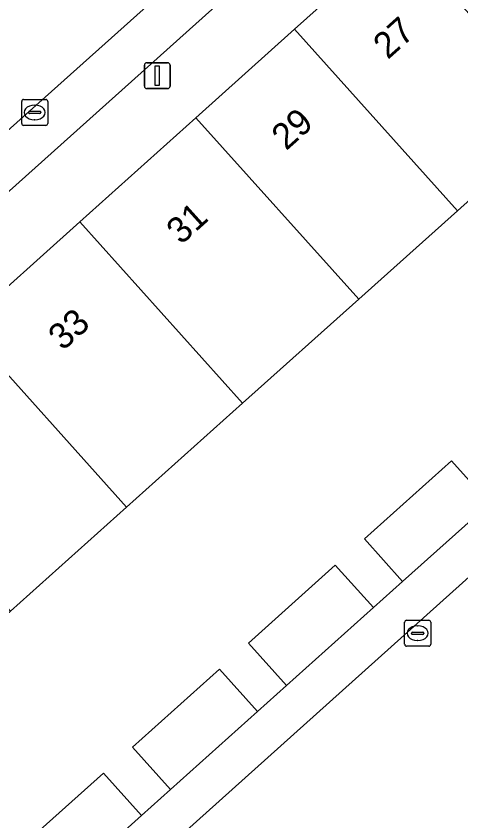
# Model space of a CAD drawing. Extents: x 162172 to 163187, y 382874 to 383685.
# Drawn here: x 162904.33 to 162921.45, y 383421.65 to 383452.63 of the extents above; entities that cross this region are included whole.
import ezdxf

# ---------------------------------------------------------------- set-up
doc = ezdxf.new("R2010")
doc.units = 0
for name, color, linetype in [('IMGEO_Erf', 7, 'Continuous'), ('IMGEO_Kolk', 7, 'Continuous'), ('IMGEO_Lichtmast', 7, 'Continuous'), ('IMGEO_Pand', 7, 'Continuous'), ('IMGEO_Pand_nummerreeks', 7, 'Continuous'), ('IMGEO_Parkeervlak_open', 7, 'Continuous'), ('IMGEO_Rijbaan_lokaal_open', 7, 'Continuous'), ('IMGEO_Voetpad_open', 7, 'Continuous')]:
    doc.layers.add(name, color=color, linetype=linetype)

msp = doc.modelspace()

# ---------------------------------------------------------------- linework, layer by layer
at = {"layer": 'IMGEO_Erf'}
for points in [[(162925.334, 383448.746), (162921.313, 383445.141), (162917.516, 383441.737), (162913.048, 383437.732), (162908.581, 383433.726), (162904.114, 383429.721), (162900.316, 383426.316), (162895.849, 383422.311), (162891.382, 383418.305)], [(162905.01, 383421.085), (162907.69, 383423.489), (162909.159, 383421.851), (162910.275, 383422.853), (162908.806, 383424.49), (162912.155, 383427.495), (162913.624, 383425.858), (162914.741, 383426.86), (162913.272, 383428.497), (162916.615, 383431.497), (162918.084, 383429.86), (162919.207, 383430.867), (162917.738, 383432.504), (162921.087, 383435.508), (162922.556, 383433.87)]]:
    msp.add_lwpolyline(points, dxfattribs=at)
at = {"layer": 'IMGEO_Kolk'}
for p, q in [((162904.544, 383448.497), (162904.544, 383449.349)), ((162904.619, 383449.423), (162905.471, 383449.423)), ((162905.032, 383449.203), (162905.057, 383449.203)), ((162905.545, 383449.349), (162905.545, 383448.497)), ((162904.803, 383448.917), (162904.803, 383448.929)), ((162905.241, 383448.88), (162904.843, 383448.88)), ((162904.846, 383448.966), (162905.244, 383448.966)), ((162905.287, 383448.929), (162905.287, 383448.917)), ((162905.055, 383448.643), (162905.03, 383448.643)), ((162905.471, 383448.423), (162904.619, 383448.423)), ((162919.359, 383429.374), (162920.211, 383429.374)), ((162919.284, 383428.448), (162919.284, 383429.3)), ((162919.772, 383429.154), (162919.797, 383429.154)), ((162920.285, 383429.3), (162920.285, 383428.448)), ((162919.543, 383428.868), (162919.543, 383428.88)), ((162919.981, 383428.831), (162919.583, 383428.831)), ((162919.586, 383428.917), (162919.984, 383428.917)), ((162920.027, 383428.88), (162920.027, 383428.868)), ((162919.795, 383428.594), (162919.77, 383428.594)), ((162920.211, 383428.374), (162919.359, 383428.374))]:
    msp.add_line(p, q, dxfattribs=at)
for points in [[(162904.544, 383448.497), (162904.544, 383449.349)], [(162904.619, 383449.423), (162905.471, 383449.423)], [(162905.545, 383449.349), (162905.545, 383448.497)], [(162905.471, 383448.423), (162904.619, 383448.423)], [(162919.359, 383429.374), (162920.211, 383429.374)], [(162919.284, 383428.448), (162919.284, 383429.3)], [(162920.285, 383429.3), (162920.285, 383428.448)], [(162920.211, 383428.374), (162919.359, 383428.374)]]:
    msp.add_lwpolyline(points, dxfattribs=at)
for centre, radius, start, end in [((162904.621, 383449.347), 0.0765, 91.552, 178.448), ((162904.621, 383449.347), 0.0765, 91.552, 178.448), ((162905.469, 383449.347), 0.0765, 1.552, 88.448), ((162905.469, 383449.347), 0.0765, 1.552, 88.448), ((162904.843, 383448.926), 0.0403, 85.8775, 175.7526), ((162904.84, 383448.916), 0.0366, 178.938, 274.7102), ((162905.244, 383448.923), 0.043, 264.8664, 352.4533), ((162905.248, 383448.928), 0.0386, 1.7309, 96.639), ((162904.621, 383448.499), 0.0765, 181.552, 268.448), ((162904.621, 383448.499), 0.0765, 181.552, 268.448), ((162905.469, 383448.499), 0.0765, 271.552, 358.448), ((162905.469, 383448.499), 0.0765, 271.552, 358.448), ((162919.361, 383429.298), 0.0765, 91.552, 178.448), ((162919.361, 383429.298), 0.0765, 91.552, 178.448), ((162920.209, 383429.298), 0.0765, 1.552, 88.448), ((162920.209, 383429.298), 0.0765, 1.552, 88.448), ((162919.583, 383428.877), 0.0403, 85.8775, 175.7526), ((162919.58, 383428.867), 0.0366, 178.938, 274.7102), ((162919.984, 383428.874), 0.043, 264.8664, 352.4533), ((162919.988, 383428.879), 0.0386, 1.7309, 96.639), ((162919.361, 383428.45), 0.0765, 181.552, 268.448), ((162919.361, 383428.45), 0.0765, 181.552, 268.448), ((162920.209, 383428.45), 0.0765, 271.552, 358.448), ((162920.209, 383428.45), 0.0765, 271.552, 358.448)]:
    msp.add_arc(centre, radius, start, end, dxfattribs=at)
for centre, major_axis, ratio, start_param, end_param in [((162905.031, 383448.923), (-0.387, 0.002), 0.722429, 4.712389, 7.853982), ((162905.056, 383448.923), (-0.39, 0.002), 0.717154, 1.570796, 4.712389), ((162919.771, 383428.874), (-0.387, 0.002), 0.722429, 4.712389, 7.853982), ((162919.796, 383428.874), (-0.39, 0.002), 0.717154, 1.570796, 4.712389)]:
    msp.add_ellipse(centre, major_axis=major_axis, ratio=ratio, start_param=start_param, end_param=end_param, dxfattribs=at)
at = {"layer": 'IMGEO_Lichtmast'}
for p, q in [((162909.265, 383449.938), (162909.265, 383450.738)), ((162909.265, 383450.738), (162909.265, 383449.938)), ((162909.365, 383450.838), (162910.155, 383450.838)), ((162910.155, 383450.838), (162909.365, 383450.838)), ((162910.255, 383450.738), (162910.255, 383449.938)), ((162910.255, 383449.938), (162910.255, 383450.738)), ((162910.155, 383449.838), (162909.365, 383449.838)), ((162909.365, 383449.838), (162910.155, 383449.838))]:
    msp.add_line(p, q, dxfattribs=at)
msp.add_lwpolyline([(162909.685, 383450.713), (162909.835, 383450.713), (162909.835, 383449.963), (162909.685, 383449.963), (162909.685, 383450.713)], dxfattribs=at)
for centre, start, end in [((162909.365, 383450.738), 90, 180), ((162909.365, 383450.738), 90, 180), ((162910.155, 383450.738), 0, 90), ((162910.155, 383450.738), 360, 90), ((162909.365, 383449.938), 180, 270), ((162909.365, 383449.938), 180, 270), ((162910.155, 383449.938), 270, 0), ((162910.155, 383449.938), 270, 0)]:
    msp.add_arc(centre, 0.1, start, end, dxfattribs=at)
at = {"layer": 'IMGEO_Pand'}
for points in [[(162925.334, 383448.746), (162919.069, 383455.731), (162915.049, 383452.126), (162921.313, 383445.141)], [(162917.516, 383441.737), (162921.313, 383445.141), (162915.049, 383452.126), (162911.253, 383448.721)], [(162906.786, 383444.715), (162913.048, 383437.732), (162917.516, 383441.737), (162911.253, 383448.721)], [(162906.786, 383444.715), (162902.319, 383440.709), (162908.581, 383433.726), (162913.048, 383437.732)], [(162897.852, 383436.703), (162904.114, 383429.721), (162908.581, 383433.726), (162902.319, 383440.709)], [(162922.556, 383433.87), (162921.087, 383435.508), (162917.738, 383432.504), (162919.207, 383430.867)], [(162918.084, 383429.86), (162916.615, 383431.497), (162913.272, 383428.497), (162914.741, 383426.86)], [(162913.624, 383425.858), (162912.155, 383427.495), (162908.806, 383424.49), (162910.275, 383422.853)], [(162905.01, 383421.085), (162906.479, 383419.447), (162909.159, 383421.851), (162907.69, 383423.489)]]:
    msp.add_lwpolyline(points, close=True, dxfattribs=at)
at = {"layer": 'IMGEO_Parkeervlak_open'}
for points in [[(162925.505, 383467.463), (162876.516, 383423.635)], [(162877.943, 383424.117), (162879.207, 383424.011), (162879.944, 383424.284), (162925.349, 383464.98)]]:
    msp.add_lwpolyline(points, dxfattribs=at)
msp.add_lwpolyline([(162979.85, 383448.242), (162976.637, 383451.959), (162973.952, 383455.065), (162965.401, 383447.39), (162964.688, 383448.12), (162964.139, 383447.655), (162964.844, 383446.912), (162957.727, 383440.547), (162957.091, 383441.302), (162956.558, 383440.848), (162957.203, 383440.092), (162950.131, 383433.718), (162949.492, 383434.481), (162950.025, 383434.963), (162939.367, 383446.841), (162900.891, 383412.317), (162900.798, 383412.235), (162904.191, 383408.453), (162902.485, 383406.92), (162915.853, 383392.195), (162945.417, 383418.688), (162946.141, 383417.88), (162970.83, 383440.134)], close=True, dxfattribs=at)
at = {"layer": 'IMGEO_Rijbaan_lokaal_open'}
msp.add_lwpolyline([(162876.516, 383423.635), (162925.505, 383467.463)], dxfattribs=at)
at = {"layer": 'IMGEO_Voetpad_open'}
for points in [[(162925.349, 383464.98), (162879.944, 383424.284), (162879.207, 383424.011), (162877.943, 383424.117)], [(162871.352, 383421.335), (162867.751, 383418.083), (162866.247, 383416.741), (162870.419, 383412.101), (162880.635, 383421.262), (162885.121, 383425.286), (162889.588, 383429.292), (162894.055, 383433.298), (162897.852, 383436.703), (162902.319, 383440.709), (162906.786, 383444.715), (162911.253, 383448.721), (162915.049, 383452.126), (162919.069, 383455.731), (162923.09, 383459.337)], [(162945.417, 383418.688), (162915.853, 383392.195), (162902.485, 383406.92), (162904.191, 383408.453), (162900.798, 383412.235), (162900.891, 383412.317), (162939.367, 383446.841)], [(162922.556, 383433.87), (162919.207, 383430.867), (162918.084, 383429.86), (162914.741, 383426.86), (162913.624, 383425.858), (162910.275, 383422.853), (162909.159, 383421.851), (162906.479, 383419.447)]]:
    msp.add_lwpolyline(points, dxfattribs=at)

# ---------------------------------------------------------------- texts
at = {"layer": 'IMGEO_Pand_nummerreeks'}
for s, rotation, p in [('27', 41.8864, (162918.636, 383450.937)), ('29', 41.8864, (162914.725, 383447.43)), ('31', 41.9375, (162910.679, 383443.803)), ('33', 41.8864, (162906.129, 383439.72))]:
    msp.add_text(s, height=1, rotation=rotation, dxfattribs=at).set_placement(p)

doc.saveas('drawing.dxf')
